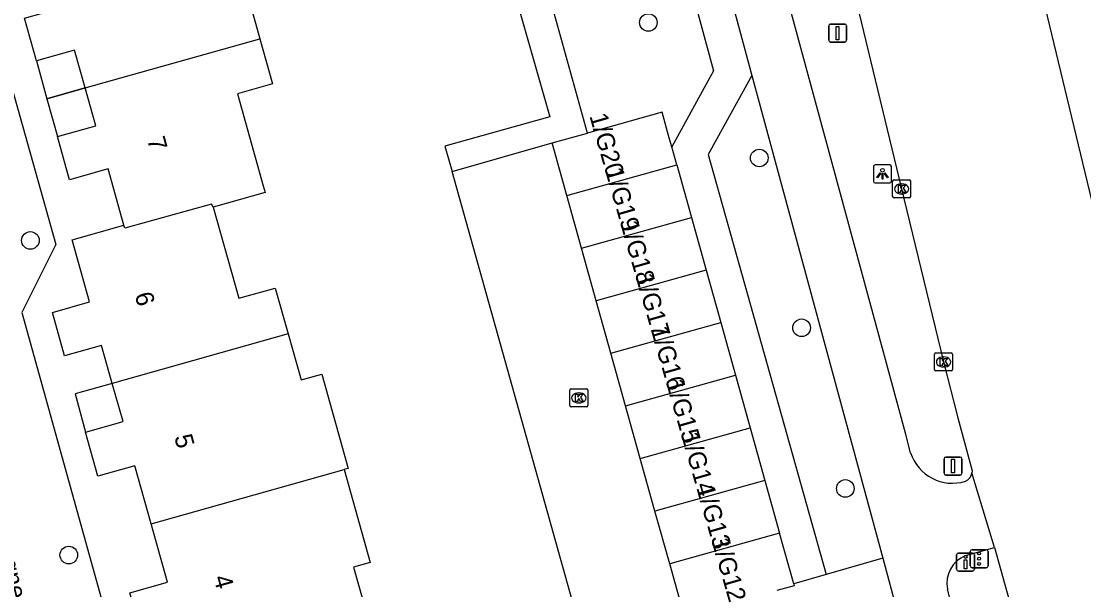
# Model space of a CAD drawing. Extents: x 158461 to 159795, y 387220 to 388672.
# Drawn here: x 159609.3 to 159668.4, y 388150.2 to 388181.8 of the extents above; entities that cross this region are included whole.
import ezdxf

# ---------------------------------------------------------------- set-up
doc = ezdxf.new("R2010")
doc.units = 0
for name, color, linetype in [('IMGEO_Boom', 7, 'Continuous'), ('IMGEO_Drukknoppaal', 7, 'Continuous'), ('IMGEO_Fietspad_gesloten', 7, 'Continuous'), ('IMGEO_Fietspad_open', 7, 'Continuous'), ('IMGEO_Kolk', 7, 'Continuous'), ('IMGEO_Lichtpunt', 7, 'Continuous'), ('IMGEO_Openbare_ruimte_label', 7, 'Continuous'), ('IMGEO_OVBaan_gesloten', 7, 'Continuous'), ('IMGEO_Pand', 7, 'Continuous'), ('IMGEO_Pand_nummerreeks', 7, 'Continuous'), ('IMGEO_Pand_overbouw', 7, 'Continuous'), ('IMGEO_Portaal', 7, 'Continuous'), ('IMGEO_Rijbaan_lokaal_open', 7, 'Continuous'), ('IMGEO_Rijbaan_regionaal_gesloten', 7, 'Continuous'), ('IMGEO_Verkeersbordpaal', 7, 'Continuous'), ('IMGEO_Verkeersregelinstallatiepaal', 7, 'Continuous'), ('IMGEO_Voetpad_open', 7, 'Continuous')]:
    doc.layers.add(name, color=color, linetype=linetype)

msp = doc.modelspace()

# ---------------------------------------------------------------- linework, layer by layer
at = {"layer": 'IMGEO_Boom'}
for centre in [(159644.199, 388181.735), (159650.361, 388174.205), (159609.858, 388169.621), (159652.714, 388164.766), (159655.142, 388155.836), (159611.991, 388152.134)]:
    msp.add_circle(centre, 0.489, dxfattribs=at)
at = {"layer": 'IMGEO_Drukknoppaal'}
for p, q in [((159661.33, 388151.343), (159661.33, 388152.143)), ((159661.33, 388152.143), (159661.33, 388151.343)), ((159661.43, 388152.243), (159662.22, 388152.243)), ((159662.22, 388152.243), (159661.43, 388152.243)), ((159662.32, 388152.143), (159662.32, 388151.343)), ((159662.32, 388151.343), (159662.32, 388152.143)), ((159662.22, 388151.243), (159661.43, 388151.243)), ((159661.43, 388151.243), (159662.22, 388151.243))]:
    msp.add_line(p, q, dxfattribs=at)
msp.add_lwpolyline([(159661.9, 388151.868), (159661.9, 388151.368), (159661.75, 388151.368), (159661.75, 388151.868), (159661.9, 388151.868)], dxfattribs=at)
msp.add_circle((159661.825, 388152.033), 0.085, dxfattribs=at)
for centre, start, end in [((159661.43, 388152.143), 90, 180), ((159661.43, 388152.143), 90, 180), ((159662.22, 388152.143), 0, 90), ((159662.22, 388152.143), 360, 90), ((159661.43, 388151.343), 180, 270), ((159661.43, 388151.343), 180, 270), ((159662.22, 388151.343), 270, 0), ((159662.22, 388151.343), 270, 0)]:
    msp.add_arc(centre, 0.1, start, end, dxfattribs=at)
at = {"layer": 'IMGEO_Fietspad_gesloten'}
for points in [[(159658.763, 388157.822), (159658.488, 388158.911), (159640.031, 388226.875), (159639.758, 388227.953)], [(159637.683, 388224.215), (159644.254, 388199.877), (159649.95, 388178.792)], [(159649.95, 388178.792), (159657.224, 388151.962)], [(159661.815, 388152.104), (159663.428, 388152.552)], [(159657.224, 388151.962), (159658.025, 388149.006)], [(159661.289, 388148.426), (159660.82, 388150.247)]]:
    msp.add_lwpolyline(points, dxfattribs=at)
for centre, radius, start, end in [((159661.102, 388158.59), 2.462, 198.17977, 287.16015), ((159661.59, 388156.785), 0.596, 293.53552, 352.41192), ((159662.45, 388150.569), 1.661, 112.46035, 191.17391)]:
    msp.add_arc(centre, radius, start, end, dxfattribs=at)
at = {"layer": 'IMGEO_Fietspad_open'}
for points in [[(159657.224, 388151.962), (159654.08, 388151.059)], [(159654.08, 388151.059), (159652.277, 388150.541)]]:
    msp.add_lwpolyline(points, dxfattribs=at)
at = {"layer": 'IMGEO_Kolk'}
for p, q in [((159657.774, 388172.059), (159657.774, 388172.911)), ((159657.849, 388172.985), (159658.701, 388172.985)), ((159658.262, 388172.765), (159658.287, 388172.765)), ((159658.775, 388172.911), (159658.775, 388172.059)), ((159658.701, 388171.985), (159657.849, 388171.985)), ((159658.285, 388172.205), (159658.26, 388172.205)), ((159660.102, 388162.441), (159660.102, 388163.293)), ((159660.177, 388163.367), (159661.029, 388163.367)), ((159660.59, 388163.147), (159660.615, 388163.147)), ((159661.103, 388163.293), (159661.103, 388162.441)), ((159660.613, 388162.587), (159660.588, 388162.587)), ((159661.029, 388162.367), (159660.177, 388162.367)), ((159639.836, 388160.443), (159639.836, 388161.295)), ((159639.911, 388161.369), (159640.763, 388161.369)), ((159640.837, 388161.295), (159640.837, 388160.443)), ((159640.324, 388161.149), (159640.349, 388161.149)), ((159640.763, 388160.369), (159639.911, 388160.369)), ((159640.347, 388160.589), (159640.322, 388160.589))]:
    msp.add_line(p, q, dxfattribs=at)
for points in [[(159657.774, 388172.059), (159657.774, 388172.911)], [(159657.849, 388172.985), (159658.701, 388172.985)], [(159658.095, 388172.685), (159658.218, 388172.685), (159658.218, 388172.534), (159658.348, 388172.685), (159658.512, 388172.685), (159658.366, 388172.534), (159658.519, 388172.285), (159658.367, 388172.285), (159658.282, 388172.449), (159658.218, 388172.382), (159658.218, 388172.285), (159658.095, 388172.285), (159658.095, 388172.685)], [(159658.775, 388172.911), (159658.775, 388172.059)], [(159658.701, 388171.985), (159657.849, 388171.985)], [(159660.102, 388162.441), (159660.102, 388163.293)], [(159660.177, 388163.367), (159661.029, 388163.367)], [(159660.423, 388163.067), (159660.546, 388163.067), (159660.546, 388162.916), (159660.676, 388163.067), (159660.84, 388163.067), (159660.694, 388162.916), (159660.847, 388162.667), (159660.695, 388162.667), (159660.61, 388162.831), (159660.546, 388162.764), (159660.546, 388162.667), (159660.423, 388162.667), (159660.423, 388163.067)], [(159661.103, 388163.293), (159661.103, 388162.441)], [(159661.029, 388162.367), (159660.177, 388162.367)], [(159639.836, 388160.443), (159639.836, 388161.295)], [(159639.911, 388161.369), (159640.763, 388161.369)], [(159640.837, 388161.295), (159640.837, 388160.443)], [(159640.157, 388161.069), (159640.28, 388161.069), (159640.28, 388160.918), (159640.41, 388161.069), (159640.574, 388161.069), (159640.428, 388160.918), (159640.581, 388160.669), (159640.429, 388160.669), (159640.344, 388160.833), (159640.28, 388160.766), (159640.28, 388160.669), (159640.157, 388160.669), (159640.157, 388161.069)], [(159640.763, 388160.369), (159639.911, 388160.369)]]:
    msp.add_lwpolyline(points, dxfattribs=at)
for centre, start, end in [((159657.851, 388172.909), 91.55205, 178.44795), ((159657.851, 388172.909), 91.55205, 178.44795), ((159658.699, 388172.909), 1.55205, 88.44795), ((159658.699, 388172.909), 1.55205, 88.44795), ((159657.851, 388172.061), 181.55205, 268.44795), ((159657.851, 388172.061), 181.55205, 268.44795), ((159658.699, 388172.061), 271.55205, 358.44795), ((159658.699, 388172.061), 271.55205, 358.44795), ((159660.179, 388163.291), 91.55205, 178.44795), ((159660.179, 388163.291), 91.55205, 178.44795), ((159661.027, 388163.291), 1.55205, 88.44795), ((159661.027, 388163.291), 1.55205, 88.44795), ((159660.179, 388162.443), 181.55205, 268.44795), ((159660.179, 388162.443), 181.55205, 268.44795), ((159661.027, 388162.443), 271.55205, 358.44795), ((159661.027, 388162.443), 271.55205, 358.44795), ((159639.913, 388161.293), 91.55205, 178.44795), ((159639.913, 388161.293), 91.55205, 178.44795), ((159640.761, 388161.293), 1.55205, 88.44795), ((159640.761, 388161.293), 1.55205, 88.44795), ((159639.913, 388160.445), 181.55205, 268.44795), ((159639.913, 388160.445), 181.55205, 268.44795), ((159640.761, 388160.445), 271.55205, 358.44795), ((159640.761, 388160.445), 271.55205, 358.44795)]:
    msp.add_arc(centre, 0.0765, start, end, dxfattribs=at)
for centre, major_axis, ratio, start_param, end_param in [((159658.261, 388172.485), (-0.387, 0.002), 0.722429, 4.712389, 7.853982), ((159658.286, 388172.485), (-0.39, 0.002), 0.717154, 1.570796, 4.712389), ((159660.589, 388162.867), (-0.387, 0.002), 0.722429, 4.712389, 7.853982), ((159660.614, 388162.867), (-0.39, 0.002), 0.717154, 1.570796, 4.712389), ((159640.323, 388160.869), (-0.387, 0.002), 0.722429, 4.712389, 7.853982), ((159640.348, 388160.869), (-0.39, 0.002), 0.717154, 1.570796, 4.712389)]:
    msp.add_ellipse(centre, major_axis=major_axis, ratio=ratio, start_param=start_param, end_param=end_param, dxfattribs=at)
at = {"layer": 'IMGEO_Lichtpunt'}
for p, q in [((159656.708, 388173.724), (159656.708, 388172.917)), ((159656.708, 388173.724), (159656.708, 388172.917)), ((159657.61, 388173.819), (159656.802, 388173.819)), ((159657.61, 388173.819), (159656.802, 388173.819)), ((159657.704, 388172.917), (159657.704, 388173.724)), ((159657.704, 388172.917), (159657.704, 388173.724)), ((159656.802, 388172.823), (159657.61, 388172.823)), ((159656.802, 388172.823), (159657.61, 388172.823))]:
    msp.add_line(p, q, dxfattribs=at)
for points in [[(159657.082, 388173.388), (159657.121, 388173.36), (159656.933, 388173.098), (159656.895, 388173.125), (159657.082, 388173.388)], [(159657.184, 388173.34), (159657.231, 388173.34), (159657.231, 388173.018), (159657.184, 388173.018), (159657.184, 388173.34)], [(159657.294, 388173.36), (159657.332, 388173.387), (159657.519, 388173.125), (159657.48, 388173.097), (159657.294, 388173.36)]]:
    msp.add_lwpolyline(points, dxfattribs=at)
msp.add_circle((159657.207, 388173.522), 0.0994, dxfattribs=at)
for centre, start, end in [((159656.802, 388173.724), 90, 180), ((159656.802, 388173.724), 90, 180), ((159657.61, 388173.724), 0, 90), ((159657.61, 388173.724), 0, 90), ((159656.802, 388172.917), 180, 270), ((159656.802, 388172.917), 180, 270), ((159657.61, 388172.917), 270, 0), ((159657.61, 388172.917), 270, 360)]:
    msp.add_arc(centre, 0.0946, start, end, dxfattribs=at)
at = {"layer": 'IMGEO_OVBaan_gesloten'}
msp.add_lwpolyline([(159653.894, 388233.707), (159663.102, 388194.838), (159663.281, 388194.878), (159670.924, 388163.173)], dxfattribs=at)
at = {"layer": 'IMGEO_Pand'}
for points in [[(159618.447, 388188.006), (159619.909, 388182.816), (159621.895, 388183.376), (159622.611, 388180.832)], [(159612.904, 388178.1), (159612.311, 388180.205), (159610.19, 388179.607), (159609.522, 388181.979), (159611.638, 388182.575), (159610.722, 388185.825)], [(159612.904, 388178.1), (159622.611, 388180.832)], [(159622.611, 388180.832), (159623.319, 388178.317), (159621.363, 388177.766), (159622.797, 388172.653), (159622.898, 388172.293), (159620.023, 388171.471)], [(159615.058, 388170.472), (159614.179, 388173.595), (159612.033, 388172.99), (159611.357, 388175.391), (159613.497, 388175.994), (159612.904, 388178.1)], [(159645.494, 388174.828), (159645.378, 388175.243), (159644.957, 388176.749), (159640.81, 388175.591)], [(159638.85, 388175.043), (159640.81, 388175.591)], [(159639.667, 388172.119), (159638.85, 388175.043)], [(159645.774, 388173.825), (159645.494, 388174.828)], [(159639.667, 388172.119), (159645.774, 388173.825)], [(159645.774, 388173.825), (159646.591, 388170.901)], [(159640.483, 388169.195), (159639.667, 388172.119)], [(159620.023, 388171.471), (159619.919, 388171.644), (159615.106, 388170.306), (159615.058, 388170.472)], [(159620.023, 388171.471), (159621.45, 388166.408), (159623.46, 388166.974), (159624.179, 388164.423)], [(159640.483, 388169.195), (159646.591, 388170.901)], [(159646.591, 388170.901), (159647.407, 388167.977)], [(159614.41, 388161.67), (159613.813, 388163.79), (159611.76, 388163.212), (159611.081, 388165.621), (159613.145, 388166.202), (159612.171, 388169.659), (159615.058, 388170.472)], [(159641.3, 388166.271), (159640.483, 388169.195)], [(159647.407, 388167.977), (159641.3, 388166.271)], [(159647.407, 388167.977), (159648.224, 388165.053)], [(159642.117, 388163.347), (159641.3, 388166.271)], [(159642.117, 388163.347), (159648.224, 388165.053)], [(159648.224, 388165.053), (159649.04, 388162.129)], [(159624.179, 388164.423), (159614.41, 388161.67)], [(159624.179, 388164.423), (159624.898, 388161.869), (159626.049, 388162.193), (159627.525, 388156.947), (159627.289, 388156.881)], [(159642.933, 388160.423), (159642.117, 388163.347)], [(159642.933, 388160.423), (159649.04, 388162.129)], [(159649.04, 388162.129), (159649.857, 388159.205)], [(159616.564, 388153.865), (159615.653, 388157.1), (159613.613, 388156.526), (159612.927, 388158.962), (159615.007, 388159.549), (159614.41, 388161.67)], [(159643.75, 388157.499), (159642.933, 388160.423)], [(159643.75, 388157.499), (159649.857, 388159.205)], [(159649.857, 388159.205), (159650.674, 388156.281)], [(159644.567, 388154.575), (159643.75, 388157.499)], [(159616.564, 388153.865), (159627.289, 388156.881)], [(159627.289, 388156.881), (159628.742, 388151.721), (159627.815, 388151.46), (159628.572, 388148.772)], [(159650.674, 388156.281), (159644.567, 388154.575)], [(159650.674, 388156.281), (159651.49, 388153.357)], [(159645.383, 388151.651), (159644.567, 388154.575)], [(159618.77, 388146.01), (159618.17, 388148.139), (159616.089, 388147.553), (159615.388, 388150.042), (159617.475, 388150.63), (159616.564, 388153.865)], [(159651.49, 388153.357), (159645.383, 388151.651)], [(159652.277, 388150.541), (159651.49, 388153.357)], [(159647.019, 388148.956), (159646.2, 388148.727), (159645.383, 388151.651)], [(159652.277, 388150.541), (159652.307, 388150.433), (159651.347, 388150.165)]]:
    msp.add_lwpolyline(points, dxfattribs=at)
at = {"layer": 'IMGEO_Pand_overbouw'}
for points in [[(159612.311, 388180.205), (159610.19, 388179.607), (159610.773, 388177.5), (159612.904, 388178.1)], [(159612.904, 388178.1), (159610.773, 388177.5), (159611.357, 388175.391), (159613.497, 388175.994)], [(159614.41, 388161.67), (159612.343, 388161.088), (159612.927, 388158.962), (159615.007, 388159.549)]]:
    msp.add_lwpolyline(points, close=True, dxfattribs=at)
at = {"layer": 'IMGEO_Portaal'}
for p, q in [((159654.222, 388180.745), (159654.222, 388181.545)), ((159654.222, 388181.545), (159654.222, 388180.745)), ((159654.322, 388181.645), (159655.112, 388181.645)), ((159655.112, 388181.645), (159654.322, 388181.645)), ((159655.212, 388181.545), (159655.212, 388180.745)), ((159655.212, 388180.745), (159655.212, 388181.545)), ((159655.112, 388180.645), (159654.322, 388180.645)), ((159654.322, 388180.645), (159655.112, 388180.645))]:
    msp.add_line(p, q, dxfattribs=at)
msp.add_lwpolyline([(159654.642, 388181.52), (159654.792, 388181.52), (159654.792, 388180.77), (159654.642, 388180.77), (159654.642, 388181.52)], dxfattribs=at)
for centre, start, end in [((159654.322, 388181.545), 90, 180), ((159654.322, 388181.545), 90, 180), ((159655.112, 388181.545), 0, 90), ((159655.112, 388181.545), 360, 90), ((159654.322, 388180.745), 180, 270), ((159654.322, 388180.745), 180, 270), ((159655.112, 388180.745), 270, 0), ((159655.112, 388180.745), 270, 0)]:
    msp.add_arc(centre, 0.1, start, end, dxfattribs=at)
at = {"layer": 'IMGEO_Rijbaan_lokaal_open'}
for points in [[(159603.679, 388201.907), (159602.821, 388199.473), (159611.272, 388169.395), (159609.39, 388165.607), (159620.709, 388124.866)], [(159633.291, 388173.456), (159638.85, 388175.043)], [(159621.619, 388121.59), (159621.712, 388121.256), (159623.541, 388120.274), (159644.541, 388126.235), (159645.918, 388128.408), (159640.618, 388147.316), (159633.291, 388173.456)]]:
    msp.add_lwpolyline(points, dxfattribs=at)
at = {"layer": 'IMGEO_Rijbaan_regionaal_gesloten'}
for points in [[(159644.302, 388230.936), (159644.377, 388230.62), (159646.344, 388222.432), (159648.765, 388212.298), (159651.166, 388202.15), (159653.572, 388192.025), (159655.888, 388182.314), (159658.255, 388172.57), (159660.603, 388162.867), (159661.39, 388159.754), (159662.185, 388156.811), (159662.181, 388156.706)], [(159663.428, 388152.552), (159662.181, 388156.706)], [(159663.428, 388152.552), (159664.352, 388149.247)]]:
    msp.add_lwpolyline(points, dxfattribs=at)
at = {"layer": 'IMGEO_Verkeersbordpaal'}
for p, q in [((159660.632, 388156.683), (159660.632, 388157.483)), ((159660.632, 388157.483), (159660.632, 388156.683)), ((159660.732, 388157.583), (159661.522, 388157.583)), ((159661.522, 388157.583), (159660.732, 388157.583)), ((159661.622, 388157.483), (159661.622, 388156.683)), ((159661.622, 388156.683), (159661.622, 388157.483)), ((159661.522, 388156.583), (159660.732, 388156.583)), ((159660.732, 388156.583), (159661.522, 388156.583))]:
    msp.add_line(p, q, dxfattribs=at)
msp.add_lwpolyline([(159661.052, 388157.458), (159661.202, 388157.458), (159661.202, 388156.708), (159661.052, 388156.708), (159661.052, 388157.458)], dxfattribs=at)
for centre, start, end in [((159660.732, 388157.483), 90, 180), ((159660.732, 388157.483), 90, 180), ((159661.522, 388157.483), 0, 90), ((159661.522, 388157.483), 360, 90), ((159660.732, 388156.683), 180, 270), ((159660.732, 388156.683), 180, 270), ((159661.522, 388156.683), 270, 0), ((159661.522, 388156.683), 270, 0)]:
    msp.add_arc(centre, 0.1, start, end, dxfattribs=at)
at = {"layer": 'IMGEO_Verkeersregelinstallatiepaal'}
for p, q in [((159662.185, 388152.433), (159662.975, 388152.433)), ((159662.975, 388152.433), (159662.185, 388152.433)), ((159662.085, 388151.533), (159662.085, 388152.333)), ((159662.085, 388152.333), (159662.085, 388151.533)), ((159663.075, 388152.333), (159663.075, 388151.533)), ((159663.075, 388151.533), (159663.075, 388152.333)), ((159662.975, 388151.433), (159662.185, 388151.433)), ((159662.185, 388151.433), (159662.975, 388151.433))]:
    msp.add_line(p, q, dxfattribs=at)
for centre in [(159662.58, 388152.223), (159662.58, 388151.933), (159662.58, 388151.643)]:
    msp.add_circle(centre, 0.085, dxfattribs=at)
for centre, start, end in [((159662.185, 388152.333), 90, 180), ((159662.185, 388152.333), 90, 180), ((159662.975, 388152.333), 0, 90), ((159662.975, 388152.333), 360, 90), ((159662.185, 388151.533), 180, 270), ((159662.185, 388151.533), 180, 270), ((159662.975, 388151.533), 270, 0), ((159662.975, 388151.533), 270, 0)]:
    msp.add_arc(centre, 0.1, start, end, dxfattribs=at)
at = {"layer": 'IMGEO_Voetpad_open'}
for points in [[(159635.636, 388224.071), (159642.447, 388198.888), (159641.04, 388198.532), (159641.777, 388195.686), (159643.213, 388196.057), (159647.811, 388179.043), (159645.494, 388174.828)], [(159640.81, 388175.591), (159636.003, 388192.949)], [(159635.221, 388188.773), (159638.725, 388176.498), (159632.895, 388174.864), (159633.291, 388173.456)], [(159649.95, 388178.792), (159647.523, 388174.401), (159654.08, 388151.059)]]:
    msp.add_lwpolyline(points, dxfattribs=at)

# ---------------------------------------------------------------- texts
at = {"layer": 'IMGEO_Openbare_ruimte_label'}
msp.add_text('Champagnehof', height=1, rotation=283.53586, dxfattribs=at).set_placement((159607.013, 388156.706))
at = {"layer": 'IMGEO_Pand_nummerreeks'}
for s, rotation, p in [('1/G20', 286.03688, (159640.916, 388176.544)), ('7', 285.76759, (159616.331, 388175.236)), ('1/G19', 286.03473, (159641.785, 388173.523)), ('1/G18', 286.03473, (159642.631, 388170.578)), ('1/G17', 286.03473, (159643.475, 388167.641)), ('6', 285.65746, (159615.643, 388166.606)), ('1/G16', 286.03473, (159644.32, 388164.701)), ('1/G15', 286.03473, (159645.165, 388161.761)), ('1/G14', 286.03473, (159646.01, 388158.821)), ('5', 285.42954, (159617.843, 388158.703)), ('1/G13', 286.03473, (159646.855, 388155.881)), ('1/G12', 286.03688, (159647.698, 388152.947)), ('4', 285.6874, (159620.018, 388150.884))]:
    msp.add_text(s, height=1, rotation=rotation, dxfattribs=at).set_placement(p)

doc.saveas('drawing.dxf')
